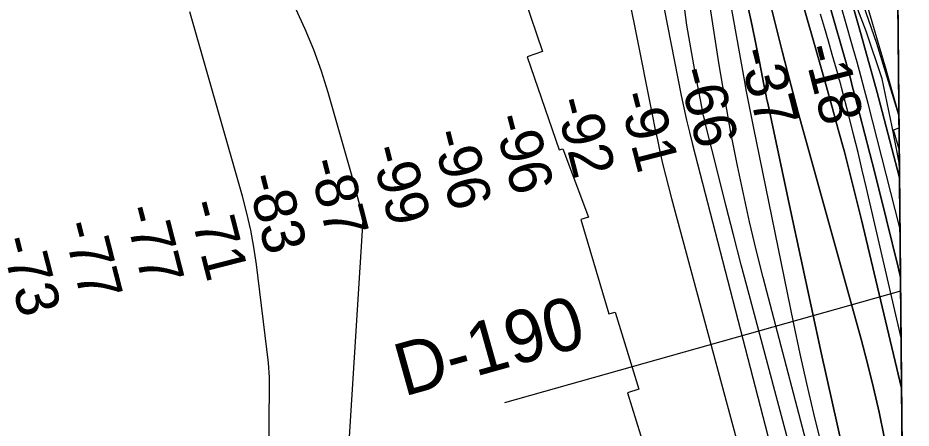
# Model space of a CAD drawing. Extents: x 3598634 to 3636690, y 517270 to 542944.
# Drawn here: x 3633117 to 3634525, y 524458 to 525105 of the extents above; entities that cross this region are included whole.
import ezdxf

# ---------------------------------------------------------------- set-up
doc = ezdxf.new("R2010")
doc.units = 0
for name, color, linetype in [('V-GRID-FRAM', 7, 'Continuous'), ('V-RIVR-EDGE', 7, 'Continuous'), ('V-RIVR-RANG', 7, 'Continuous'), ('V-RIVR-RANG-IDEN', 7, 'Continuous'), ('V-RRAP-RVMT', 7, 'Continuous'), ('V-TOPO-DPTH', 7, 'Continuous'), ('V-TOPO-MAJR', 7, 'Continuous'), ('V-TOPO-MINR', 7, 'Continuous'), ('V-TOPO-WATR', 7, 'Continuous')]:
    doc.layers.add(name, color=color, linetype=linetype)

msp = doc.modelspace()

# ---------------------------------------------------------------- linework, layer by layer
at = {"layer": 'V-GRID-FRAM'}
msp.add_lwpolyline([(3602690.3, 540859.2), (3634347.4, 541153.9), (3634524.6, 522971.8), (3602851.6, 522676.9), (3602690.3, 540859.2)], dxfattribs=at)
at = {"layer": 'V-RIVR-EDGE'}
msp.add_lwpolyline([(3634506, 524877.3), (3634494.5, 524933.5), (3634478.8, 525008.9), (3634453.8, 525084.3), (3634422.2, 525166.5), (3634392.4, 525247.4), (3634354.6, 525340.1), (3634312, 525465.2), (3634289.5, 525536.9), (3634271.3, 525605.6), (3634253.1, 525670.6), (3634225.1, 525754.6), (3634200.9, 525855.1), (3634183.2, 525914.6), (3634142.6, 526076.5), (3634118.9, 526156.2), (3634109.8, 526219.9), (3634078.9, 526360.9), (3634058.5, 526501.9)], dxfattribs=at)
at = {"layer": 'V-RIVR-RANG'}
msp.add_line((3634508, 524673.9), (3633883.9, 524497.8), dxfattribs=at)
at = {"layer": 'V-RRAP-RVMT'}
for p, q in [((3634470.4, 525064.9), (3634417.9, 525217.3)), ((3633898.5, 525186.3), (3633943.8, 525052.1)), ((3634505.3, 524951.6), (3634470.4, 525064.9)), ((3633943.8, 525052.1), (3633919.4, 525043.5)), ((3633919.4, 525043.5), (3633970, 524897)), ((3634505.5, 524931.8), (3634505.3, 524951.6)), ((3634496.6, 524928.8), (3634505.5, 524931.8)), ((3634505.8, 524898.2), (3634496.6, 524928.8)), ((3633970, 524897), (3633975.9, 524898.8)), ((3633975.9, 524898.8), (3634016.2, 524790.9)), ((3634523.5, 523089), (3634505.8, 524898.2)), ((3634016.2, 524790.9), (3634004, 524786.9)), ((3634004, 524786.9), (3634048.3, 524638.1)), ((3634048.3, 524638.1), (3634058.3, 524641.1)), ((3634058.3, 524641.1), (3634095.7, 524519.6)), ((3634095.7, 524519.6), (3634077.7, 524513.7)), ((3634077.7, 524513.7), (3634124.2, 524364.5))]:
    msp.add_line(p, q, dxfattribs=at)
at = {"layer": 'V-TOPO-DPTH'}
for points in [[(3634506.3, 524852.6), (3634503.6, 525130.2), (3634497.1, 525150.9), (3634478.5, 525208.3), (3634459.1, 525265.4), (3634438.7, 525322.2), (3634417.6, 525378.7), (3634414.4, 525387), (3634391.7, 525447.7), (3634369.7, 525508.6), (3634348.8, 525570), (3634328.6, 525631.5), (3634291.2, 525749.1), (3634282.4, 525777.5), (3634273.8, 525805.9), (3634265.6, 525834.5), (3634257.6, 525863.1), (3634245.4, 525908.3), (3634243.7, 525914.3), (3634242.2, 525920.4), (3634240.6, 525926.5), (3634239.2, 525932.6), (3634042.5, 526756.8)], [(3634507.8, 524695.5), (3634504, 524712), (3634485.9, 524786.5), (3634467.2, 524860.8), (3634435.9, 524982.7), (3634432.4, 524996), (3634428.9, 525009.3), (3634425.2, 525022.6), (3634421.5, 525035.9), (3634397, 525122.1), (3634381, 525178.4), (3634364.8, 525234.7), (3634348.4, 525291), (3634331.9, 525347.2), (3634180.6, 525860.7), (3634174.5, 525881.6), (3634168.5, 525902.5), (3634162.6, 525923.4), (3634156.9, 525944.4), (3634151.2, 525965.3), (3634145.6, 525986.4), (3634140.1, 526007.4), (3634134.7, 526028.4), (3633950, 526752.3)], [(3633950, 526752.3), (3634134.7, 526028.4), (3634140.1, 526007.4), (3634145.6, 525986.4), (3634151.2, 525965.3), (3634156.9, 525944.4), (3634162.6, 525923.4), (3634168.5, 525902.5), (3634174.5, 525881.6), (3634180.6, 525860.7), (3634331.9, 525347.2), (3634348.4, 525291), (3634364.8, 525234.7), (3634381, 525178.4), (3634397, 525122.1), (3634421.5, 525035.9), (3634425.2, 525022.6), (3634428.9, 525009.3), (3634432.4, 524996), (3634435.9, 524982.7), (3634467.2, 524860.8), (3634485.9, 524786.5), (3634504, 524712), (3634507.8, 524695.5)], [(3633977.2, 526549.1), (3634120.4, 525976.1), (3634130.5, 525935.9), (3634140.5, 525895.6), (3634150.6, 525855.4), (3634160.6, 525815.2), (3634164.8, 525798.4), (3634177.2, 525749.8), (3634189.9, 525701.4), (3634203.1, 525653), (3634216.7, 525604.8), (3634370.1, 525070.5), (3634380.2, 525035.2), (3634390.2, 524999.9), (3634400.1, 524964.5), (3634409.8, 524929.1), (3634419.4, 524893.7), (3634428.7, 524858.1), (3634437.6, 524822.5), (3634446.3, 524786.8), (3634509.5, 524521.3), (3634507.8, 524695.5)], [(3634509.5, 524521.3), (3634446.3, 524786.8), (3634437.6, 524822.5), (3634428.7, 524858.1), (3634419.4, 524893.7), (3634409.8, 524929.1), (3634400.1, 524964.5), (3634390.2, 524999.9), (3634380.2, 525035.2), (3634370.1, 525070.5), (3634216.7, 525604.8), (3634203.1, 525653), (3634189.9, 525701.4), (3634177.2, 525749.8), (3634164.8, 525798.4), (3634160.6, 525815.2), (3634150.6, 525855.4), (3634140.5, 525895.6), (3634130.5, 525935.9), (3634120.4, 525976.1), (3633977.2, 526549.1)], [(3634507.8, 524695.5), (3634506.3, 524852.6), (3634479, 524957.3), (3634471, 524987.6), (3634462.8, 525017.9), (3634454.4, 525048.1), (3634445.9, 525078.3), (3634374.7, 525327), (3634346.8, 525424.5), (3634319, 525522), (3634291.4, 525619.6), (3634263.8, 525717.1), (3634221.5, 525867.2), (3634215.3, 525889.8), (3634209.1, 525912.4), (3634203.2, 525935), (3634197.3, 525957.6), (3634146.8, 526156.6), (3634120.8, 526258.8), (3634094.5, 526360.9), (3634068, 526463)], [(3634068, 526463), (3634094.5, 526360.9), (3634120.8, 526258.8), (3634146.8, 526156.6), (3634197.3, 525957.6), (3634203.2, 525935), (3634209.1, 525912.4), (3634215.3, 525889.8), (3634221.5, 525867.2), (3634263.8, 525717.1), (3634291.4, 525619.6), (3634319, 525522), (3634346.8, 525424.5), (3634374.7, 525327), (3634445.9, 525078.3), (3634454.4, 525048.1), (3634462.8, 525017.9), (3634471, 524987.6), (3634479, 524957.3), (3634506.3, 524852.6)], [(3633999.5, 526382.5), (3634018.4, 526309.1), (3634106.8, 525953.4), (3634114.5, 525922.3), (3634122, 525891.1), (3634129.4, 525859.9), (3634136.6, 525828.7), (3634199.3, 525555.9), (3634221.3, 525461), (3634243.8, 525366.2), (3634266.8, 525271.6), (3634290.2, 525177), (3634321.4, 525052.5), (3634329.6, 525020.3), (3634338, 524988.2), (3634346.6, 524956.1), (3634355.3, 524924), (3634445.8, 524598.3), (3634456, 524560.1), (3634465.5, 524521.7), (3634474.1, 524483.1), (3634482.1, 524444.4)], [(3634482.1, 524444.4), (3634474.1, 524483.1), (3634465.5, 524521.7), (3634456, 524560.1), (3634445.8, 524598.3), (3634355.3, 524924), (3634346.6, 524956.1), (3634338, 524988.2), (3634329.6, 525020.3), (3634321.4, 525052.5), (3634290.2, 525177), (3634266.8, 525271.6), (3634243.8, 525366.2), (3634221.3, 525461), (3634199.3, 525555.9), (3634136.6, 525828.7), (3634129.4, 525859.9), (3634122, 525891.1), (3634114.5, 525922.3), (3634106.8, 525953.4), (3634018.4, 526309.1), (3633999.5, 526382.5)], [(3634268, 525121.4), (3634273.9, 525092.8), (3634279.7, 525064.3), (3634285.5, 525035.7), (3634295.3, 524986.5), (3634296.1, 524982.5), (3634296.9, 524978.5), (3634297.7, 524974.4), (3634298.6, 524970.4), (3634334.4, 524801.7), (3634350.6, 524726), (3634366.9, 524650.5), (3634383.5, 524574.9), (3634400.2, 524499.4), (3634424.7, 524389.4)], [(3634424.7, 524389.4), (3634400.2, 524499.4), (3634383.5, 524574.9), (3634366.9, 524650.5), (3634350.6, 524726), (3634334.4, 524801.7), (3634298.6, 524970.4), (3634297.7, 524974.4), (3634296.9, 524978.5), (3634296.1, 524982.5), (3634295.3, 524986.5), (3634285.5, 525035.7), (3634279.7, 525064.3), (3634273.9, 525092.8), (3634268, 525121.4)], [(3634511.9, 524271.6), (3634509.5, 524521.3)]]:
    msp.add_lwpolyline(points, dxfattribs=at)
at = {"layer": 'V-TOPO-MAJR'}
msp.add_lwpolyline([(3634382.9, 524434.4), (3634371.3, 524481.3), (3634360.1, 524528.3), (3634349.7, 524575.5), (3634339.6, 524622.8), (3634276.2, 524933.8), (3634272.5, 524952.1), (3634268.9, 524970.6), (3634265.4, 524989), (3634262.1, 525007.5), (3634232.2, 525174.8)], dxfattribs=at)
at = {"layer": 'V-TOPO-MINR'}
for points in [[(3634507.8, 524695.5), (3634504, 524712), (3634485.9, 524786.5), (3634467.2, 524860.8), (3634435.9, 524982.7), (3634432.4, 524996), (3634428.9, 525009.3), (3634425.2, 525022.6), (3634421.5, 525035.9), (3634397, 525122.1), (3634381, 525178.4), (3634364.8, 525234.7), (3634348.4, 525291), (3634331.9, 525347.2), (3634180.6, 525860.7), (3634174.5, 525881.6), (3634168.5, 525902.5), (3634162.6, 525923.4), (3634156.9, 525944.4), (3634151.2, 525965.3), (3634145.6, 525986.4), (3634140.1, 526007.4), (3634134.7, 526028.4), (3633950, 526752.3)], [(3634507, 524774.1), (3634456.8, 524970.3), (3634451.2, 524991.9), (3634445.4, 525013.5), (3634439.5, 525035.1), (3634433.5, 525056.6), (3634393.8, 525196.2), (3634367.8, 525287.5), (3634341.7, 525378.7), (3634315.6, 525470), (3634289.4, 525561.2), (3634208, 525843.7), (3634199, 525875.7), (3634190, 525907.7), (3634181.3, 525939.8), (3634172.7, 525972), (3634155.1, 526039), (3634137.9, 526104.7), (3634120.7, 526170.5), (3634103.6, 526236.2), (3634086.5, 526302), (3633973.3, 526738.4)], [(3634509.5, 524521.3), (3634446.3, 524786.8), (3634437.6, 524822.5), (3634428.7, 524858.1), (3634419.4, 524893.7), (3634409.8, 524929.1), (3634400.1, 524964.5), (3634390.2, 524999.9), (3634380.2, 525035.2), (3634370.1, 525070.5), (3634216.7, 525604.8), (3634203.1, 525653), (3634189.9, 525701.4), (3634177.2, 525749.8), (3634164.8, 525798.4), (3634160.6, 525815.2), (3634150.6, 525855.4), (3634140.5, 525895.6), (3634130.5, 525935.9), (3634120.4, 525976.1), (3633977.2, 526549.1)], [(3634505.3, 524953), (3634495.9, 524985.9), (3634485.1, 525023.6), (3634474.2, 525061.2), (3634463.1, 525098.8), (3634333, 525538.9), (3634314.7, 525601.6), (3634296.5, 525664.5), (3634278.7, 525727.4), (3634261.1, 525790.4), (3634233.9, 525888.7), (3634230.1, 525902.6), (3634226.4, 525916.6), (3634222.8, 525930.6), (3634219.3, 525944.6), (3634095, 526450.5)], [(3634482.1, 524444.4), (3634474.1, 524483.1), (3634465.5, 524521.7), (3634456, 524560.1), (3634445.8, 524598.3), (3634355.3, 524924), (3634346.6, 524956.1), (3634338, 524988.2), (3634329.6, 525020.3), (3634321.4, 525052.5), (3634290.2, 525177), (3634266.8, 525271.6), (3634243.8, 525366.2), (3634221.3, 525461), (3634199.3, 525555.9), (3634136.6, 525828.7), (3634129.4, 525859.9), (3634122, 525891.1), (3634114.5, 525922.3), (3634106.8, 525953.4), (3634018.4, 526309.1), (3633999.5, 526382.5)], [(3634375.9, 524372.6), (3634291.6, 524695.7), (3634280.5, 524739.5), (3634270, 524783.5), (3634260.2, 524827.6), (3634250.9, 524871.9), (3634247.8, 524887.6), (3634240.7, 524924.1), (3634234, 524960.7), (3634227.7, 524997.3), (3634221.8, 525034.1), (3634154.9, 525468.7)], [(3634103.4, 525283.5), (3634162.3, 524982.8), (3634166.3, 524963.4), (3634170.6, 524944), (3634175.1, 524924.7), (3634179.9, 524905.4), (3634306.9, 524415.2)], [(3634079.8, 525137.5), (3634093.6, 525068.8), (3634113.2, 524968.7), (3634116.9, 524950), (3634120.7, 524931.4), (3634124.7, 524912.8), (3634128.7, 524894.2), (3634133, 524875.6), (3634137.4, 524857.1), (3634142.1, 524838.7), (3634146.9, 524820.3), (3634274.1, 524348.7)], [(3634343.4, 524390.8), (3634269.2, 524669), (3634256.8, 524715.8), (3634244.6, 524762.7), (3634232.6, 524809.7), (3634220.8, 524856.7), (3634200.1, 524939.7), (3634198.8, 524945.2), (3634197.5, 524950.8), (3634196.3, 524956.4), (3634195.2, 524962.1), (3634183.8, 525022.3), (3634177.3, 525058.1), (3634171.4, 525093.9), (3634166.2, 525129.9)], [(3634424.7, 524389.4), (3634400.2, 524499.4), (3634383.5, 524574.9), (3634366.9, 524650.5), (3634350.6, 524726), (3634334.4, 524801.7), (3634298.6, 524970.4), (3634297.7, 524974.4), (3634296.9, 524978.5), (3634296.1, 524982.5), (3634295.3, 524986.5), (3634285.5, 525035.7), (3634279.7, 525064.3), (3634273.9, 525092.8), (3634268, 525121.4)], [(3633510.7, 524125.1), (3633513.6, 524538.2), (3633512.1, 524560.9), (3633493, 524716.3), (3633489, 524743.5), (3633484.1, 524770.5), (3633478, 524797.3), (3633471.1, 524823.9), (3633387.7, 525114.7)], [(3633629.4, 524285.4), (3633661.1, 524786.7), (3633657.9, 524801.1), (3633654.4, 524815.4), (3633650.7, 524829.7), (3633646.8, 524843.9), (3633605.8, 524987.5), (3633595.2, 525021.3), (3633583.4, 525054.6), (3633569.9, 525087.2), (3633555.2, 525119.4)], [(3634508.7, 524600.4), (3634454.3, 524836.5), (3634447.7, 524864.7), (3634440.9, 524892.8), (3634433.9, 524921), (3634426.8, 524949), (3634414.9, 524995.2), (3634413.6, 525000.2), (3634412.3, 525005.2), (3634410.9, 525010.1), (3634409.6, 525015.1), (3634400.4, 525047.5), (3634394.3, 525068.6), (3634388.2, 525089.8), (3634382, 525110.9)]]:
    msp.add_lwpolyline(points, dxfattribs=at)
at = {"layer": 'V-TOPO-WATR'}
msp.add_lwpolyline([(3634506.3, 524852.6), (3634479, 524957.3), (3634471, 524987.6), (3634462.8, 525017.9), (3634454.4, 525048.1), (3634445.9, 525078.3), (3634374.7, 525327), (3634346.8, 525424.5), (3634319, 525522), (3634291.4, 525619.6), (3634263.8, 525717.1), (3634221.5, 525867.2), (3634215.3, 525889.8), (3634209.1, 525912.4), (3634203.2, 525935), (3634197.3, 525957.6), (3634146.8, 526156.6), (3634120.8, 526258.8), (3634094.5, 526360.9), (3634068, 526463)], dxfattribs=at)

# ---------------------------------------------------------------- texts
at = {"layer": 'V-RIVR-RANG'}
for s, p in [('-37', (3634252, 525051.9)), ('-18', (3634353.8, 525057.5)), ('-66', (3634156.6, 525021.2)), ('-91', (3634063.1, 524983.1)), ('-92', (3633962.9, 524973.9)), ('-96', (3633865.8, 524947.7)), ('-96', (3633768.8, 524923.1)), ('-99', (3633672, 524898.4)), ('-87', (3633574, 524877.7)), ('-83', (3633476.9, 524853.7)), ('-71', (3633384.4, 524812)), ('-77', (3633283.3, 524803.6)), ('-77', (3633186.4, 524779.1)), ('-73', (3633089.3, 524755.1))]:
    msp.add_text(s, height=67, rotation=284.3339, dxfattribs=at).set_placement(p)
at = {"layer": 'V-RIVR-RANG-IDEN'}
msp.add_text('D-190', height=83, rotation=15.6173, dxfattribs=at).set_placement((3633724.9, 524507.6))

doc.saveas('drawing.dxf')
